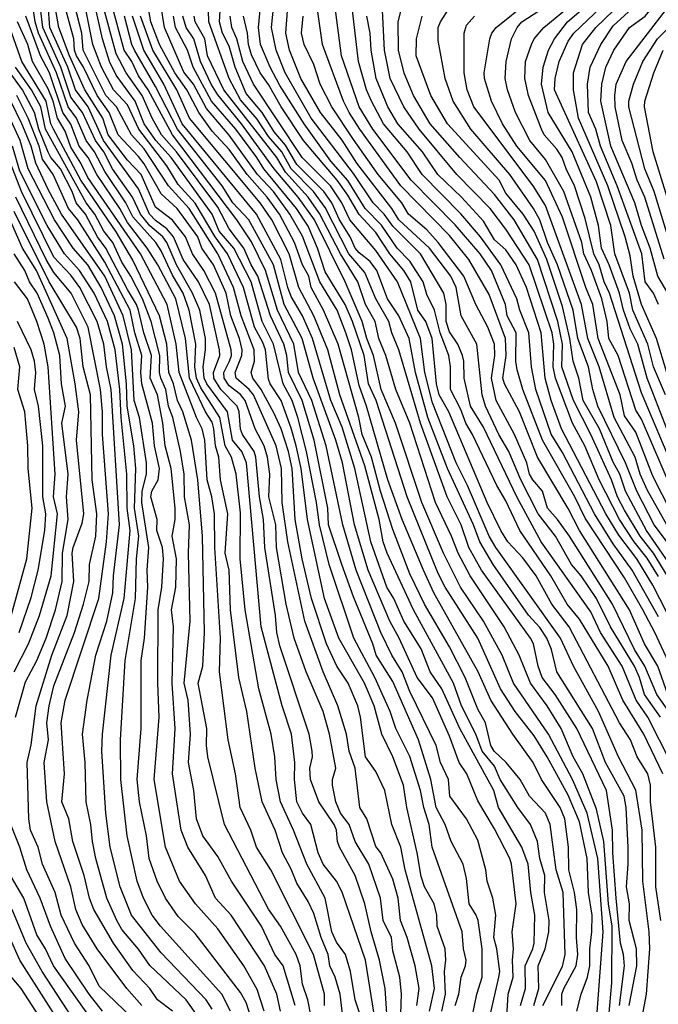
# Model space of a CAD drawing. Header units: metres. Extents: x -51132 to -49532, y -231222 to -229437.
# Tile 302 of 656: x -50737 to -50680, y -230096 to -230009. Entities that reach past the tile are written whole.
import ezdxf

# ---------------------------------------------------------------- set-up
doc = ezdxf.new("R2010")
doc.units = ezdxf.units.M
for name, color, linetype in [('CONTOUR_HALF', 8, 'Continuous'), ('CONTOUR_INDEX', 1, 'Continuous'), ('CONTOUR_INTER', 3, 'Continuous')]:
    doc.layers.add(name, color=color, linetype=linetype)

msp = doc.modelspace()

# ---------------------------------------------------------------- linework, layer by layer
at = {"layer": 'CONTOUR_HALF'}
for points, elevation in [([(-50678.143, -230053.759), (-50680.58, -230048.939), (-50682.08, -230045.049), (-50683.08, -230043.605), (-50683.482, -230041.759), (-50685.436, -230036.759), (-50685.902, -230033.759), (-50686.524, -230032.259), (-50688.58, -230026.036), (-50690.08, -230022.774), (-50692.612, -230019.759), (-50693.888, -230017.759), (-50694.849, -230015.759), (-50695.484, -230013.759), (-50695.522, -230013.259), (-50695.004, -230010.259), (-50694.835, -230009.759), (-50694.456, -230009.259), (-50691.58, -230006.952), (-50687.645, -230004.259), (-50686.004, -230002.759), (-50684.58, -230001.749), (-50682.08, -229999.365), (-50678.08, -229996.14)], 46.5), ([(-50679.468, -230041.759), (-50680.512, -230039.259), (-50681.031, -230037.259), (-50682.342, -230034.259), (-50682.661, -230032.759), (-50683.938, -230029.259), (-50684.311, -230026.759), (-50685.58, -230022.891), (-50689.287, -230014.759), (-50689.238, -230013.759), (-50688.871, -230012.259), (-50688.08, -230010.474), (-50687.58, -230009.748), (-50684.58, -230006.907), (-50682.243, -230004.259), (-50680.58, -230002.769), (-50679.169, -230001.759)], 48.5), ([(-50680.08, -230033.755), (-50680.537, -230032.759), (-50681.262, -230031.759), (-50681.566, -230029.259), (-50683.728, -230023.259), (-50685.225, -230019.759), (-50685.614, -230018.259), (-50686.283, -230016.759), (-50686.377, -230014.259), (-50686.119, -230012.759), (-50685.186, -230010.759), (-50684.08, -230009.092), (-50681.08, -230006.344), (-50679.58, -230004.709)], 49.5), ([(-50705.128, -230097.259), (-50705.996, -230091.759), (-50708.08, -230085.739), (-50708.575, -230084.759), (-50709.75, -230083.259), (-50710.197, -230082.259), (-50710.841, -230079.759), (-50711.593, -230078.759), (-50712.072, -230077.759), (-50712.286, -230075.759), (-50712.26, -230074.259), (-50712.546, -230071.759), (-50713.381, -230069.259), (-50715.244, -230062.259), (-50716.536, -230047.759), (-50716.943, -230046.759), (-50717.78, -230045.759), (-50718.212, -230043.259), (-50720.053, -230040.759), (-50720.274, -230040.259), (-50720.377, -230039.259), (-50720.156, -230037.759), (-50720.151, -230036.759), (-50720.658, -230034.259), (-50721.324, -230032.759), (-50722.732, -230030.259), (-50723.585, -230028.259), (-50723.925, -230027.759), (-50725.08, -230026.809), (-50725.921, -230025.759), (-50726.627, -230024.259), (-50728.384, -230021.759), (-50729.165, -230020.259), (-50729.91, -230019.259), (-50731.05, -230016.759), (-50732.08, -230015.41), (-50732.962, -230012.759), (-50734.557, -230009.259), (-50734.962, -230005.759)], 29.5), ([(-50679.002, -230074.259), (-50681.034, -230070.259), (-50682.059, -230068.759), (-50683.294, -230065.759), (-50685.224, -230062.759), (-50686.08, -230060.94), (-50690.462, -230054.759), (-50692.629, -230050.759), (-50695.58, -230044.607), (-50696.716, -230042.759), (-50697.284, -230040.259), (-50697.296, -230038.759), (-50697.425, -230038.259), (-50697.836, -230037.259), (-50698.58, -230036.183), (-50698.885, -230035.259), (-50698.88, -230033.759), (-50699.083, -230032.759), (-50701.14, -230029.259), (-50703.58, -230026.837), (-50704.369, -230025.759), (-50705.336, -230024.759), (-50707.08, -230022.173), (-50710.829, -230017.259), (-50713.107, -230013.259), (-50713.922, -230011.259), (-50714.339, -230009.259), (-50713.959, -230005.759)], 40.5), ([(-50677.683, -230050.759), (-50681.58, -230041.575), (-50684.43, -230032.759), (-50684.9, -230031.759), (-50685.319, -230030.259), (-50685.814, -230029.259), (-50686.58, -230026.154), (-50687.527, -230023.259), (-50688.266, -230021.759), (-50688.601, -230020.759), (-50689.08, -230020.004), (-50690.197, -230018.759), (-50690.442, -230018.259), (-50691.584, -230015.259), (-50691.905, -230013.759), (-50691.843, -230012.259), (-50691.326, -230010.759), (-50691.073, -230010.259), (-50690.24, -230009.259), (-50687.221, -230006.759)], 47.5), ([(-50679.58, -230029.748), (-50681.278, -230024.259), (-50681.978, -230022.759), (-50682.431, -230021.259), (-50683.297, -230019.259), (-50683.918, -230016.259), (-50683.953, -230015.259), (-50683.821, -230014.259), (-50682.957, -230012.259), (-50678.58, -230006.558)], 50.5), ([(-50702.93, -230098.259), (-50702.834, -230094.759), (-50702.97, -230093.259), (-50703.58, -230090.938), (-50703.717, -230089.759), (-50704.438, -230088.259), (-50704.691, -230086.259), (-50705.706, -230083.259), (-50706.912, -230081.259), (-50707.441, -230079.759), (-50708.214, -230078.759), (-50708.646, -230077.759), (-50708.931, -230076.259), (-50708.919, -230075.759), (-50708.637, -230074.759), (-50709.201, -230071.759), (-50709.765, -230069.759), (-50711.247, -230066.259), (-50712.325, -230063.259), (-50713.025, -230060.259), (-50713.871, -230055.259), (-50713.952, -230053.259), (-50714.57, -230050.759), (-50714.478, -230048.759), (-50714.683, -230047.259), (-50714.98, -230046.259), (-50715.778, -230044.759), (-50716.666, -230042.259), (-50717.08, -230041.72), (-50718.08, -230040.959), (-50718.517, -230040.259), (-50718.535, -230039.759), (-50718.036, -230038.759), (-50717.876, -230038.259), (-50717.879, -230037.759), (-50719.278, -230032.759), (-50720.305, -230030.759), (-50721.325, -230029.259), (-50721.94, -230027.759), (-50723.08, -230026.306), (-50724.58, -230025.139), (-50725.842, -230022.259), (-50727.08, -230020.977), (-50728.778, -230018.759), (-50729.252, -230017.259), (-50730.827, -230014.759), (-50732.204, -230011.759), (-50733.132, -230009.259), (-50733.421, -230007.759)], 30.5), ([(-50700.333, -230096.259), (-50699.911, -230094.259), (-50700.128, -230092.259), (-50702.512, -230083.759), (-50702.877, -230081.759), (-50703.673, -230079.759), (-50704.288, -230076.759), (-50705.08, -230075.077), (-50705.998, -230073.759), (-50706.447, -230070.259), (-50706.683, -230069.259), (-50707.545, -230067.259), (-50708.542, -230065.759), (-50709.444, -230063.759), (-50710.775, -230059.759), (-50711.598, -230056.259), (-50712.221, -230052.759), (-50712.508, -230048.259), (-50712.829, -230046.759), (-50713.479, -230044.759), (-50714.08, -230043.385), (-50715.237, -230041.259), (-50715.986, -230040.259), (-50716.127, -230039.759), (-50715.818, -230038.759), (-50715.863, -230037.759), (-50717.019, -230034.759), (-50717.697, -230032.259), (-50719.073, -230029.259), (-50721.623, -230025.259), (-50723.424, -230023.259), (-50725.58, -230019.98), (-50726.697, -230018.759), (-50728.038, -230016.259), (-50728.991, -230015.259), (-50730.974, -230011.259), (-50731.093, -230009.759), (-50731.755, -230007.259)], 31.5), ([(-50698.081, -230095.759), (-50697.755, -230094.759), (-50697.554, -230093.259), (-50697.157, -230092.259), (-50697.1, -230091.759), (-50697.341, -230090.759), (-50697.469, -230089.259), (-50700.108, -230081.759), (-50700.363, -230079.759), (-50700.836, -230078.259), (-50701.136, -230076.759), (-50702.08, -230073.75), (-50703.318, -230071.259), (-50703.824, -230069.759), (-50705.174, -230066.759), (-50707.038, -230063.259), (-50709.219, -230056.759), (-50710.071, -230053.259), (-50710.344, -230051.259), (-50711.237, -230046.759), (-50711.988, -230043.759), (-50712.509, -230042.259), (-50713.292, -230040.759), (-50714.158, -230037.259), (-50715.14, -230035.259), (-50716.11, -230031.759), (-50717.655, -230028.759), (-50718.958, -230027.259), (-50719.56, -230025.759), (-50723.212, -230020.759), (-50724.561, -230019.259), (-50725.584, -230017.759), (-50726.394, -230015.759), (-50728.08, -230013.467), (-50728.655, -230012.259), (-50729.275, -230010.259), (-50729.965, -230007.259)], 32.5), ([(-50695, -230096.759), (-50694.197, -230093.259), (-50694.135, -230092.759), (-50694.38, -230090.759), (-50694.655, -230089.759), (-50694.468, -230087.759), (-50694.743, -230086.259), (-50695.256, -230084.759), (-50695.373, -230083.759), (-50696.08, -230081.145), (-50697.071, -230079.259), (-50698.532, -230077.259), (-50698.657, -230075.759), (-50699.366, -230074.259), (-50699.754, -230072.759), (-50702.08, -230067.974), (-50702.777, -230066.259), (-50703.68, -230064.759), (-50704.639, -230062.759), (-50706.836, -230057.259), (-50708.02, -230053.259), (-50709.473, -230046.259), (-50710.745, -230042.259), (-50711.946, -230039.759), (-50712.347, -230037.259), (-50713.798, -230034.259), (-50714.852, -230030.759), (-50716.08, -230028.215), (-50717.395, -230026.259), (-50723.094, -230018.759), (-50725.224, -230014.759), (-50726.08, -230013.529), (-50726.687, -230012.259), (-50727.365, -230011.259), (-50728.458, -230007.259)], 33.5), ([(-50690.308, -230095.759), (-50688.58, -230092.323), (-50688.346, -230091.259), (-50688.524, -230085.759), (-50689.138, -230083.759), (-50689.68, -230079.759), (-50690.091, -230078.759), (-50691.504, -230077.259), (-50692.332, -230075.759), (-50693.547, -230074.259), (-50694.63, -230073.259), (-50694.913, -230072.759), (-50695.376, -230070.759), (-50696.08, -230069.553), (-50697.2, -230066.759), (-50698.58, -230064.029), (-50700.782, -230060.259), (-50702.08, -230057.576), (-50703.58, -230053.647), (-50704.689, -230050.259), (-50705.478, -230047.259), (-50706.299, -230045.259), (-50706.609, -230043.759), (-50708.429, -230037.259), (-50709.723, -230034.259), (-50710.802, -230032.259), (-50711.021, -230031.259), (-50711.568, -230030.259), (-50712.3, -230028.259), (-50713.619, -230025.759), (-50714.694, -230024.259), (-50716.467, -230022.259), (-50718.08, -230020.056), (-50719.58, -230018.428), (-50720.751, -230016.759), (-50721.815, -230014.759), (-50722.871, -230013.259), (-50724.241, -230010.759), (-50725.015, -230008.759), (-50725.189, -230007.759)], 35.5), ([(-50682.681, -230095.759), (-50682.003, -230092.259), (-50682.022, -230090.759), (-50682.668, -230088.259), (-50682.655, -230086.759), (-50682.928, -230085.259), (-50682.753, -230083.259), (-50682.769, -230081.759), (-50682.932, -230078.259), (-50683.126, -230077.259), (-50684.783, -230074.259), (-50685.91, -230071.259), (-50689.081, -230066.259), (-50689.536, -230064.259), (-50689.976, -230063.259), (-50690.58, -230062.336), (-50691.58, -230061.238), (-50694.718, -230056.759), (-50695.902, -230054.759), (-50696.446, -230053.259), (-50698.761, -230048.259), (-50700.482, -230043.759), (-50701.574, -230039.759), (-50702.153, -230036.759), (-50703.07, -230034.759), (-50704.074, -230033.259), (-50704.997, -230030.759), (-50705.58, -230029.943), (-50706.58, -230029.172), (-50706.928, -230028.759), (-50707.375, -230027.759), (-50708.303, -230026.259), (-50708.976, -230024.759), (-50709.701, -230023.759), (-50712.08, -230021.38), (-50713.08, -230019.663), (-50714.08, -230018.487), (-50715.159, -230016.759), (-50716.58, -230015.099), (-50717.55, -230012.759), (-50718.08, -230010.909), (-50718.66, -230009.759), (-50718.913, -230008.759), (-50718.843, -230007.259)], 38.5), ([(-50679.016, -230065.759), (-50680.399, -230062.759), (-50681.474, -230060.759), (-50683.08, -230057.927), (-50686.58, -230052.654), (-50687.495, -230050.759), (-50690.352, -230045.759), (-50692.081, -230041.259), (-50692.58, -230039.545), (-50692.715, -230038.759), (-50692.667, -230036.259), (-50693.471, -230034.759), (-50693.634, -230033.759), (-50694.857, -230030.759), (-50695.848, -230029.259), (-50698.08, -230026.693), (-50701.956, -230022.759), (-50705.345, -230018.259), (-50706.561, -230016.259), (-50708.122, -230011.759), (-50708.731, -230007.259)], 42.5), ([(-50678.983, -230058.259), (-50680.531, -230055.759), (-50681.708, -230054.259), (-50683.08, -230051.94), (-50683.708, -230050.759), (-50684.253, -230049.259), (-50686.065, -230045.259), (-50687.613, -230042.259), (-50688.64, -230039.259), (-50688.579, -230037.259), (-50688.999, -230035.259), (-50690.784, -230029.759), (-50692.864, -230026.259), (-50694.58, -230024.03), (-50697.663, -230020.759), (-50700.272, -230017.759), (-50701.768, -230015.259), (-50702.58, -230013.288), (-50703.101, -230011.259), (-50703.126, -230008.759), (-50702.747, -230007.259)], 44.5), ([(-50678.574, -230055.759), (-50680.475, -230053.259), (-50681.988, -230050.259), (-50682.992, -230047.759), (-50685.443, -230042.759), (-50685.908, -230041.259), (-50686.287, -230039.259), (-50687.211, -230036.759), (-50687.646, -230034.259), (-50689.015, -230030.259), (-50689.909, -230028.259), (-50690.58, -230026.259), (-50691.131, -230025.259), (-50693.247, -230022.259), (-50696.686, -230018.259), (-50698.254, -230015.759), (-50698.952, -230013.759), (-50699.58, -230010.403), (-50699.576, -230009.259), (-50699.375, -230008.759), (-50698.58, -230007.52)], 45.5), ([(-50707.956, -230097.259), (-50708.246, -230094.759), (-50708.681, -230093.259), (-50709.161, -230092.259), (-50709.301, -230091.259), (-50709.933, -230089.759), (-50710.58, -230087.634), (-50711.08, -230086.551), (-50712.08, -230084.93), (-50712.58, -230083.698), (-50713.365, -230082.259), (-50714.005, -230080.259), (-50715.154, -230077.759), (-50715.769, -230074.759), (-50716.517, -230069.759), (-50717.225, -230066.759), (-50717.965, -230060.759), (-50718.073, -230057.259), (-50718.435, -230055.759), (-50718.2, -230052.259), (-50718.848, -230049.259), (-50718.998, -230047.259), (-50719.271, -230046.259), (-50719.418, -230044.759), (-50719.58, -230044.157), (-50720.155, -230043.259), (-50721.592, -230040.259), (-50721.92, -230036.759), (-50722.798, -230033.259), (-50724.374, -230030.259), (-50725.331, -230028.759), (-50727.08, -230026.496), (-50727.753, -230025.259), (-50729.785, -230022.259), (-50730.549, -230020.759), (-50731.354, -230019.759), (-50732.08, -230017.801), (-50732.782, -230016.759), (-50733.954, -230013.259), (-50734.753, -230011.759), (-50736.067, -230008.259)], 28.5), ([(-50692.295, -230095.759), (-50691.86, -230094.259), (-50691.889, -230092.259), (-50691.207, -230090.759), (-50691.096, -230090.259), (-50691.026, -230087.759), (-50691.383, -230085.759), (-50691.605, -230083.259), (-50692.177, -230081.759), (-50694.244, -230078.259), (-50694.641, -230076.759), (-50697.664, -230071.259), (-50699.262, -230067.759), (-50700.279, -230066.259), (-50701.08, -230064.206), (-50702.61, -230061.759), (-50703.498, -230059.759), (-50704.109, -230058.759), (-50705.542, -230054.759), (-50706.96, -230048.259), (-50708.08, -230044.601), (-50709.082, -230042.259), (-50710.706, -230036.759), (-50711.579, -230034.759), (-50712.58, -230033.032), (-50712.887, -230032.259), (-50713.487, -230029.759), (-50715.641, -230025.759), (-50722.239, -230017.759), (-50723.843, -230014.259), (-50725.624, -230011.259), (-50726.637, -230008.259)], 34.5), ([(-50687.323, -230096.259), (-50686.938, -230094.759), (-50686.361, -230093.259), (-50686.153, -230092.259), (-50686.171, -230090.759), (-50685.972, -230089.259), (-50685.95, -230087.759), (-50686.288, -230085.759), (-50686.389, -230082.759), (-50687.08, -230079.509), (-50688.08, -230077.155), (-50689.946, -230073.759), (-50691.08, -230071.917), (-50692.778, -230069.759), (-50694.067, -230067.759), (-50696.06, -230063.259), (-50698.967, -230058.759), (-50699.58, -230057.552), (-50702.323, -230050.759), (-50705.059, -230042.259), (-50705.739, -230040.759), (-50706.139, -230038.259), (-50707.149, -230035.259), (-50707.794, -230033.759), (-50709.58, -230030.851), (-50710.243, -230028.759), (-50711.08, -230026.828), (-50712.11, -230025.259), (-50715.005, -230021.759), (-50715.615, -230020.759), (-50717.484, -230018.259), (-50719.634, -230015.759), (-50721.262, -230012.759), (-50721.765, -230011.259), (-50722.804, -230009.259), (-50723.007, -230008.259)], 36.5), ([(-50684.573, -230097.759), (-50684.225, -230093.759), (-50684.17, -230088.759), (-50684.502, -230086.759), (-50684.915, -230081.259), (-50685.58, -230078.395), (-50686.771, -230075.259), (-50687.62, -230073.759), (-50688.691, -230071.259), (-50689.935, -230069.259), (-50691.408, -230067.259), (-50692.404, -230064.759), (-50693.74, -230062.259), (-50696.739, -230057.759), (-50697.816, -230055.759), (-50698.386, -230054.259), (-50699.821, -230051.259), (-50702.08, -230044.239), (-50703.315, -230041.259), (-50704.223, -230038.259), (-50704.84, -230036.759), (-50705.165, -230035.259), (-50706.01, -230033.759), (-50706.679, -230031.759), (-50708.228, -230029.259), (-50710.08, -230025.691), (-50711.082, -230024.259), (-50713.08, -230022.055), (-50713.858, -230020.759), (-50718.547, -230014.759), (-50719.976, -230011.759), (-50720.237, -230010.259), (-50721.075, -230008.759), (-50721.155, -230008.259)], 37.5), ([(-50679.867, -230088.259), (-50680.315, -230085.259), (-50680.33, -230081.759), (-50680.786, -230077.759), (-50680.781, -230076.259), (-50681.016, -230075.259), (-50681.965, -230073.759), (-50682.566, -230072.259), (-50683.53, -230070.759), (-50687.978, -230062.259), (-50689.509, -230060.259), (-50690.91, -230057.759), (-50692.08, -230056.169), (-50693.418, -230054.759), (-50694.047, -230053.759), (-50695.238, -230051.259), (-50698.632, -230043.259), (-50699.479, -230041.759), (-50699.733, -230040.759), (-50700.119, -230036.759), (-50700.669, -230035.259), (-50701.364, -230034.259), (-50702.009, -230031.759), (-50702.605, -230030.759), (-50703.85, -230029.259), (-50705.08, -230027.395), (-50706.58, -230025.802), (-50707.58, -230024.082), (-50708.521, -230022.759), (-50711.501, -230019.259), (-50713.47, -230016.259), (-50714.58, -230014.299), (-50715.325, -230013.259), (-50716.08, -230011.673), (-50716.364, -230010.759), (-50716.457, -230009.759), (-50716.8, -230008.259)], 39.5), ([(-50679.181, -230069.759), (-50680.219, -230068.259), (-50681.29, -230065.759), (-50682.219, -230064.259), (-50684.158, -230060.259), (-50687.95, -230054.259), (-50689.025, -230052.759), (-50689.913, -230051.759), (-50690.342, -230050.259), (-50691.208, -230049.259), (-50691.486, -230048.759), (-50691.732, -230047.759), (-50692.833, -230045.259), (-50694.433, -230042.259), (-50694.852, -230040.259), (-50694.563, -230038.259), (-50694.586, -230037.259), (-50695.176, -230035.759), (-50696.248, -230033.759), (-50697.31, -230031.259), (-50699.58, -230028.267), (-50700.58, -230027.157), (-50702.196, -230025.759), (-50702.786, -230024.759), (-50704.895, -230022.259), (-50707.08, -230019.163), (-50708.978, -230016.259), (-50710.031, -230014.259), (-50710.58, -230012.538), (-50711.441, -230010.759), (-50711.673, -230009.759), (-50711.517, -230008.259)], 41.5), ([(-50678.698, -230062.259), (-50680.58, -230058.571), (-50682.001, -230056.259), (-50683.58, -230054.166), (-50684.749, -230052.259), (-50688.663, -230044.759), (-50689.583, -230042.259), (-50690.125, -230040.259), (-50690.478, -230036.259), (-50691.755, -230032.259), (-50692.665, -230030.259), (-50693.58, -230028.918), (-50694.58, -230028.031), (-50695.58, -230026.37), (-50697.502, -230024.259), (-50699.621, -230022.259), (-50700.962, -230020.259), (-50703.153, -230017.759), (-50704.022, -230016.259), (-50705.056, -230013.759), (-50705.514, -230011.259), (-50705.58, -230009.759), (-50705.884, -230008.259)], 43.5), ([(-50710.82, -230096.759), (-50711.123, -230095.259), (-50711.58, -230093.888), (-50711.796, -230092.259), (-50712.138, -230091.259), (-50713.54, -230088.759), (-50714.58, -230087.231), (-50718.481, -230079.759), (-50719.959, -230073.759), (-50720.076, -230072.759), (-50720.042, -230071.259), (-50720.823, -230067.259), (-50720.407, -230065.759), (-50720.264, -230062.759), (-50720.432, -230054.259), (-50720.854, -230049.259), (-50721.395, -230045.759), (-50722.18, -230043.259), (-50722.654, -230042.259), (-50722.992, -230040.759), (-50723.405, -230039.759), (-50723.583, -230037.259), (-50724.232, -230034.759), (-50726.58, -230029.822), (-50728.08, -230027.337), (-50731.188, -230022.759), (-50733.602, -230018.259), (-50733.835, -230017.759), (-50734.273, -230015.759), (-50736.41, -230012.259), (-50737.465, -230009.259)], 27.5), ([(-50679.327, -230024.259), (-50680.543, -230020.259), (-50681.327, -230016.259), (-50681.286, -230015.759), (-50680.485, -230013.259), (-50679.667, -230011.259)], 51.5), ([(-50713.519, -230096.259), (-50713.859, -230094.759), (-50714.945, -230092.259), (-50717.907, -230087.759), (-50719.267, -230086.259), (-50720.153, -230084.259), (-50721.738, -230081.759), (-50722.309, -230080.259), (-50723.087, -230075.259), (-50722.861, -230071.259), (-50723.115, -230067.259), (-50723, -230062.259), (-50723.176, -230060.759), (-50722.784, -230058.759), (-50722.735, -230056.259), (-50723.1, -230054.259), (-50722.839, -230052.759), (-50722.851, -230051.759), (-50723.189, -230048.259), (-50723.728, -230046.259), (-50723.949, -230044.259), (-50724.415, -230041.759), (-50725.048, -230040.259), (-50724.947, -230038.259), (-50725.617, -230036.259), (-50726.096, -230034.259), (-50726.265, -230033.759), (-50727.08, -230032.439), (-50728.982, -230028.759), (-50729.72, -230027.759), (-50730.78, -230025.759), (-50731.602, -230024.759), (-50731.966, -230023.759), (-50732.998, -230021.759), (-50733.84, -230020.759), (-50734.08, -230020.269), (-50734.922, -230018.259), (-50735.297, -230016.759), (-50736.366, -230014.759), (-50737.456, -230013.259)], 26.5), ([(-50716.08, -230096.984), (-50716.58, -230095.497), (-50717.08, -230094.604), (-50721.08, -230089.384), (-50722.58, -230087.876), (-50723.697, -230086.259), (-50724.455, -230084.759), (-50725.152, -230082.759), (-50725.386, -230080.759), (-50726.016, -230077.759), (-50726.203, -230075.759), (-50725.851, -230071.259), (-50725.843, -230065.259), (-50725.563, -230063.259), (-50725.253, -230058.759), (-50725.312, -230057.259), (-50725.188, -230055.259), (-50725.812, -230051.259), (-50725.768, -230050.259), (-50725.375, -230048.759), (-50725.373, -230047.759), (-50725.994, -230043.759), (-50726.486, -230042.259), (-50726.702, -230037.759), (-50727.439, -230034.759), (-50729.08, -230031.254), (-50732.905, -230025.759), (-50734.08, -230023.577), (-50735.166, -230021.259), (-50735.599, -230019.759), (-50736.41, -230017.759), (-50737.377, -230015.759)], 25.5), ([(-50719.58, -230096.096), (-50720.095, -230095.259), (-50724.08, -230091.114), (-50726.702, -230087.759), (-50727.717, -230085.259), (-50728.606, -230081.759), (-50728.992, -230078.759), (-50729.34, -230073.259), (-50729.285, -230071.759), (-50728.518, -230064.759), (-50727.367, -230059.759), (-50726.844, -230053.759), (-50727.107, -230051.759), (-50727.133, -230048.759), (-50727.63, -230043.759), (-50727.737, -230041.259), (-50728.16, -230037.759), (-50728.848, -230035.259), (-50730.011, -230032.759), (-50731.302, -230030.759), (-50732.653, -230029.259), (-50734.163, -230026.759), (-50736.58, -230021.961), (-50737.243, -230019.759)], 24.5), ([(-50725.173, -230098.259), (-50729.58, -230094.059), (-50730.451, -230092.259), (-50731.757, -230090.259), (-50732.948, -230087.759), (-50733.475, -230085.759), (-50734.58, -230083.274), (-50734.975, -230081.759), (-50735.639, -230080.259), (-50735.806, -230079.259), (-50735.935, -230074.259), (-50735.58, -230072.714), (-50735.132, -230069.259), (-50733.748, -230064.759), (-50732.389, -230061.259), (-50731.807, -230058.259), (-50731.959, -230055.759), (-50731.878, -230055.259), (-50731.08, -230053.101), (-50730.927, -230052.259), (-50731.58, -230045.759), (-50731.386, -230043.259), (-50731.696, -230040.759), (-50732.395, -230036.759), (-50735.123, -230030.759), (-50736.352, -230028.759), (-50738.358, -230024.259)], 22.5), ([(-50723.082, -230096.259), (-50724.425, -230095.259), (-50725.089, -230094.259), (-50726.58, -230092.655), (-50728.29, -230090.259), (-50730.058, -230087.259), (-50730.431, -230086.259), (-50730.889, -230084.259), (-50731.904, -230081.259), (-50732.246, -230079.259), (-50732.872, -230077.759), (-50732.654, -230075.259), (-50732.947, -230070.759), (-50732.574, -230068.759), (-50729.594, -230059.759), (-50728.918, -230054.759), (-50728.761, -230052.259), (-50729.28, -230045.259), (-50729.263, -230043.259), (-50729.443, -230041.259), (-50730.535, -230035.759), (-50732.062, -230032.759), (-50733.58, -230030.91), (-50734.268, -230029.759), (-50736.932, -230024.259)], 23.5), ([(-50737.082, -230066.259), (-50735.822, -230063.759), (-50734.845, -230061.259), (-50733.832, -230057.759), (-50733.249, -230052.259), (-50733.627, -230050.759), (-50733.456, -230048.759), (-50734.074, -230039.259), (-50734.441, -230037.259), (-50735.08, -230035.259), (-50735.906, -230033.259), (-50737.078, -230031.759)], 21.5), ([(-50737.629, -230062.259), (-50735.962, -230056.259), (-50735.494, -230051.759), (-50735.86, -230048.259), (-50735.871, -230046.259), (-50736.159, -230043.259), (-50736.774, -230041.259), (-50736.589, -230039.259), (-50737.08, -230037.571)], 20.5), ([(-50730.08, -230097.224), (-50733.602, -230092.259), (-50734.321, -230090.759), (-50735.08, -230089.52), (-50736.251, -230086.259), (-50737.71, -230083.759)], 21.5), ([(-50732.76, -230097.759), (-50736.59, -230091.759), (-50738.158, -230088.259)], 20.5)]:
    msp.add_lwpolyline(points, dxfattribs=dict(at, elevation=elevation))
at = {"layer": 'CONTOUR_INDEX'}
for points, elevation in [([(-50679.701, -230075.259), (-50681.386, -230071.759), (-50683.244, -230068.759), (-50684.531, -230065.759), (-50687.08, -230061.579), (-50688.175, -230060.259), (-50689.604, -230057.759), (-50692.364, -230053.759), (-50693.58, -230051.119), (-50694.395, -230049.759), (-50696.54, -230045.259), (-50697.132, -230044.259), (-50697.58, -230043.033), (-50698.485, -230041.259), (-50698.496, -230039.259), (-50698.635, -230038.259), (-50699.401, -230036.259), (-50699.899, -230034.259), (-50700.58, -230032.87), (-50700.895, -230031.759), (-50702.08, -230029.908), (-50703.203, -230028.759), (-50704.58, -230026.732), (-50706.043, -230025.259), (-50707.58, -230022.793), (-50709.08, -230021.064), (-50711.444, -230017.759), (-50713.58, -230014.37), (-50714.457, -230012.759), (-50715.288, -230010.759), (-50715.483, -230009.259), (-50714.99, -230004.259)], 40), ([(-50679.25, -230032.759), (-50680.132, -230031.259), (-50680.821, -230028.759), (-50681.589, -230026.759), (-50682.166, -230024.759), (-50684.292, -230019.759), (-50685.173, -230015.759), (-50685.092, -230014.259), (-50684.756, -230012.759), (-50684.04, -230011.259), (-50682.64, -230009.259), (-50681.267, -230008.259), (-50679.26, -230005.759)], 50), ([(-50703.991, -230098.259), (-50704.263, -230094.259), (-50704.772, -230091.759), (-50705.514, -230089.259), (-50706.059, -230086.759), (-50706.909, -230084.259), (-50708.303, -230081.759), (-50708.482, -230081.259), (-50708.584, -230080.259), (-50708.794, -230079.759), (-50710.125, -230077.759), (-50710.865, -230075.759), (-50710.94, -230074.759), (-50710.708, -230073.759), (-50710.719, -230073.259), (-50710.987, -230071.759), (-50713.58, -230063.946), (-50713.854, -230062.759), (-50713.976, -230061.259), (-50714.925, -230055.259), (-50715.041, -230052.759), (-50715.384, -230050.759), (-50715.699, -230047.259), (-50715.869, -230046.759), (-50716.896, -230045.259), (-50717.08, -230044.795), (-50717.19, -230043.259), (-50717.367, -230042.759), (-50718.802, -230041.259), (-50719.413, -230040.259), (-50719.456, -230039.759), (-50718.896, -230038.259), (-50718.912, -230037.759), (-50719.824, -230033.759), (-50720.772, -230031.759), (-50722.136, -230029.759), (-50722.99, -230027.759), (-50723.58, -230027.054), (-50724.58, -230026.336), (-50725.116, -230025.759), (-50726.08, -230023.533), (-50729.201, -230019.259), (-50730.545, -230016.259), (-50731.681, -230014.759), (-50732.356, -230012.759), (-50733.933, -230009.259), (-50734.098, -230007.259)], 30), ([(-50691.128, -230095.759), (-50690.683, -230094.259), (-50690.739, -230092.259), (-50690.101, -230090.759), (-50689.793, -230089.259), (-50689.764, -230088.259), (-50690.163, -230085.759), (-50690.131, -230084.259), (-50690.574, -230082.759), (-50690.789, -230081.259), (-50691.401, -230079.759), (-50692.544, -230078.259), (-50694.096, -230075.759), (-50694.58, -230074.607), (-50695.689, -230073.259), (-50696.244, -230071.759), (-50697.511, -230069.259), (-50698.211, -230067.259), (-50701.761, -230060.759), (-50704.08, -230055.763), (-50704.433, -230054.759), (-50704.803, -230052.759), (-50706.08, -230048.016), (-50708.287, -230041.759), (-50709.332, -230037.759), (-50710.571, -230034.759), (-50711.913, -230032.259), (-50712.776, -230029.259), (-50714.288, -230026.259), (-50715.317, -230024.759), (-50721.586, -230017.259), (-50722.689, -230014.759), (-50724.819, -230011.259), (-50725.915, -230008.259)], 35), ([(-50678.58, -230057.463), (-50681.155, -230053.759), (-50683.007, -230050.259), (-50683.512, -230048.759), (-50684.08, -230047.689), (-50685.305, -230044.759), (-50686.743, -230042.259), (-50687.125, -230040.259), (-50687.63, -230038.759), (-50687.939, -230036.759), (-50688.58, -230033.919), (-50689.975, -230029.759), (-50691.08, -230027.268), (-50692.043, -230025.759), (-50693.58, -230023.901), (-50694.18, -230022.759), (-50698.767, -230017.759), (-50700.227, -230015.259), (-50701.536, -230011.759), (-50701.485, -230010.259), (-50701.006, -230008.259)], 45), ([(-50717.961, -230096.259), (-50718.725, -230094.759), (-50724.144, -230088.759), (-50724.893, -230087.759), (-50725.637, -230086.259), (-50726.206, -230084.759), (-50727.1, -230080.759), (-50727.641, -230075.759), (-50727.698, -230072.259), (-50727.265, -230065.259), (-50726.366, -230059.759), (-50726.26, -230056.259), (-50726.059, -230054.259), (-50726.44, -230051.759), (-50726.327, -230048.259), (-50726.497, -230046.259), (-50727.082, -230042.759), (-50727.142, -230040.759), (-50727.5, -230037.259), (-50728.226, -230034.759), (-50729.381, -230032.259), (-50730.58, -230030.252), (-50731.862, -230028.759), (-50733.539, -230026.259), (-50735.858, -230021.759), (-50736.561, -230019.259), (-50738.164, -230015.759)], 25), ([(-50734.519, -230097.259), (-50736.479, -230094.259), (-50738.08, -230092.374)], 20)]:
    msp.add_lwpolyline(points, dxfattribs=dict(at, elevation=elevation))
at = {"layer": 'CONTOUR_INTER'}
for points, elevation in [([(-50679.335, -230044.759), (-50681.087, -230040.259), (-50681.921, -230037.259), (-50682.58, -230035.906), (-50683.174, -230034.259), (-50683.537, -230032.759), (-50684.447, -230030.259), (-50685.134, -230028.759), (-50685.397, -230026.759), (-50686.08, -230024.248), (-50687.709, -230020.259), (-50689.837, -230016.759), (-50690.446, -230014.259), (-50690.284, -230012.759), (-50689.802, -230011.259), (-50689.293, -230010.259), (-50688.147, -230008.759), (-50685.08, -230006.096), (-50683.842, -230004.759), (-50683.08, -230003.591), (-50680.333, -230001.259), (-50679.58, -230000.308)], 48), ([(-50679.353, -230039.759), (-50680.256, -230036.759), (-50681.594, -230033.759), (-50682.321, -230031.259), (-50682.58, -230029.448), (-50683.044, -230027.759), (-50684.569, -230023.259), (-50687.159, -230017.259), (-50687.618, -230014.759), (-50687.615, -230013.259), (-50686.811, -230010.759), (-50685.636, -230009.259), (-50684.057, -230007.759), (-50683.08, -230006.451), (-50681.572, -230005.259), (-50680.08, -230003.706)], 49), ([(-50706.41, -230096.759), (-50706.915, -230095.259), (-50707.324, -230092.759), (-50707.764, -230091.259), (-50708.58, -230090.173), (-50708.986, -230089.259), (-50709.563, -230086.259), (-50711.198, -230083.259), (-50712.371, -230080.259), (-50713.514, -230077.759), (-50713.898, -230075.759), (-50714.022, -230073.759), (-50714.356, -230071.759), (-50715.438, -230067.759), (-50716.657, -230060.759), (-50717.097, -230056.259), (-50717.08, -230052.19), (-50717.451, -230048.759), (-50717.87, -230047.259), (-50718.438, -230046.259), (-50718.882, -230043.759), (-50720.58, -230041.128), (-50720.969, -230040.259), (-50721.097, -230039.259), (-50721.023, -230037.259), (-50721.617, -230034.259), (-50722.149, -230032.759), (-50723.08, -230031.172), (-50724.08, -230029.011), (-50724.55, -230028.259), (-50726.58, -230026.007), (-50727.21, -230024.759), (-50729.08, -230022.002), (-50729.973, -230020.259), (-50730.714, -230019.259), (-50731.569, -230017.259), (-50732.319, -230016.259), (-50733.336, -230013.259), (-50734.928, -230009.759), (-50735.229, -230008.759), (-50735.678, -230005.759)], 29), ([(-50679.917, -230070.259), (-50681.328, -230068.259), (-50681.756, -230066.759), (-50682.202, -230065.759), (-50684.341, -230062.259), (-50685.58, -230059.775), (-50686.927, -230057.759), (-50687.767, -230056.759), (-50689.203, -230054.259), (-50690.732, -230052.259), (-50692.272, -230049.259), (-50693.337, -230046.759), (-50694.207, -230045.259), (-50695.402, -230042.759), (-50695.676, -230041.759), (-50696.148, -230037.259), (-50697.536, -230034.759), (-50697.985, -230032.259), (-50698.448, -230031.259), (-50700.356, -230028.759), (-50703.049, -230026.259), (-50703.687, -230025.259), (-50706.761, -230021.259), (-50708.08, -230019.226), (-50709.983, -230016.759), (-50711.725, -230013.759), (-50712.726, -230011.259), (-50713.058, -230009.759), (-50712.771, -230005.759)], 41), ([(-50678.847, -230050.259), (-50681.58, -230043.906), (-50682.08, -230043.102), (-50683.647, -230038.259), (-50684.472, -230036.759), (-50684.623, -230035.259), (-50685.111, -230033.259), (-50686.005, -230030.759), (-50686.686, -230029.259), (-50686.854, -230028.259), (-50688.46, -230023.759), (-50690.08, -230020.93), (-50691.463, -230019.259), (-50692.722, -230016.759), (-50693.451, -230014.759), (-50693.649, -230013.759), (-50693.551, -230012.259), (-50693.101, -230010.259), (-50692.588, -230009.259), (-50692.17, -230008.759), (-50687.58, -230005.747)], 47), ([(-50699.254, -230096.259), (-50698.919, -230094.759), (-50699.032, -230092.759), (-50698.896, -230091.759), (-50698.973, -230090.759), (-50699.674, -230088.759), (-50699.694, -230087.759), (-50699.929, -230086.759), (-50700.773, -230085.259), (-50701.08, -230084.353), (-50701.422, -230082.259), (-50702.353, -230078.259), (-50702.647, -230076.259), (-50703.601, -230073.759), (-50704.565, -230071.759), (-50705.231, -230069.259), (-50706.107, -230067.259), (-50708.357, -230063.259), (-50709.622, -230059.759), (-50711.133, -230052.759), (-50711.688, -230048.259), (-50712.156, -230046.259), (-50712.58, -230044.685), (-50713.469, -230042.259), (-50714.446, -230040.759), (-50714.58, -230040.367), (-50714.867, -230037.759), (-50715.08, -230037.109), (-50715.838, -230035.759), (-50716.792, -230032.259), (-50718.22, -230029.259), (-50719.305, -230027.759), (-50721.08, -230024.783), (-50722.58, -230023.133), (-50723.58, -230021.499), (-50726.068, -230018.259), (-50727.08, -230016.105), (-50728.315, -230014.759), (-50729.353, -230012.759), (-50730.128, -230010.759), (-50730.922, -230006.759)], 32), ([(-50683.527, -230095.759), (-50683.093, -230092.259), (-50683.181, -230091.259), (-50683.451, -230090.259), (-50683.823, -230086.259), (-50684.125, -230082.259), (-50684.148, -230080.259), (-50684.67, -230076.759), (-50687.317, -230071.259), (-50689.214, -230068.259), (-50690.369, -230066.759), (-50690.736, -230065.759), (-50691.133, -230063.759), (-50691.409, -230063.259), (-50695.757, -230057.259), (-50696.856, -230055.259), (-50697.551, -230053.259), (-50698.772, -230050.759), (-50701.135, -230044.259), (-50703.05, -230037.759), (-50703.691, -230036.259), (-50703.956, -230035.259), (-50705.086, -230033.259), (-50706.08, -230030.929), (-50707.494, -230029.259), (-50709.58, -230025.169), (-50710.597, -230023.759), (-50712.58, -230021.759), (-50713.412, -230020.259), (-50714.58, -230018.904), (-50715.58, -230017.374), (-50717.08, -230015.643), (-50718.084, -230013.759), (-50719.88, -230008.759), (-50719.919, -230006.759)], 38), ([(-50701.455, -230095.759), (-50701.262, -230094.259), (-50701.623, -230092.259), (-50702.318, -230089.759), (-50702.906, -230088.259), (-50703.128, -230086.259), (-50703.58, -230084.592), (-50704.663, -230082.259), (-50705.08, -230081.698), (-50705.903, -230079.259), (-50706.504, -230078.259), (-50706.93, -230074.759), (-50707.453, -230073.259), (-50707.692, -230071.759), (-50708.443, -230069.259), (-50709.746, -230066.259), (-50711.385, -230061.759), (-50712.892, -230054.759), (-50713.385, -230051.259), (-50713.437, -230048.259), (-50713.914, -230046.259), (-50715.924, -230041.759), (-50716.3, -230041.259), (-50717.442, -230040.259), (-50717.546, -230039.759), (-50716.94, -230038.259), (-50716.932, -230037.759), (-50717.167, -230036.759), (-50717.921, -230034.759), (-50718.339, -230032.759), (-50719.449, -230030.259), (-50720.492, -230028.759), (-50720.848, -230027.759), (-50722.676, -230025.259), (-50724.08, -230023.963), (-50725.58, -230021.313), (-50726.08, -230020.649), (-50727.877, -230018.759), (-50728.7, -230016.759), (-50729.764, -230015.259), (-50730.967, -230012.759), (-50731.585, -230011.759), (-50731.751, -230011.259), (-50731.828, -230010.259), (-50732.627, -230007.259)], 31), ([(-50696.58, -230096.759), (-50696.165, -230094.759), (-50695.674, -230093.259), (-50695.677, -230090.759), (-50696.033, -230088.259), (-50696.209, -230087.759), (-50696.833, -230086.759), (-50697.08, -230084.539), (-50697.372, -230083.259), (-50698.424, -230081.259), (-50698.969, -230079.759), (-50699.748, -230078.259), (-50700.22, -230075.759), (-50701.32, -230072.259), (-50703.58, -230067.109), (-50705.075, -230064.759), (-50705.345, -230063.759), (-50707.08, -230059.621), (-50708.109, -230056.759), (-50709.267, -230053.259), (-50709.35, -230051.759), (-50710.54, -230045.759), (-50711.61, -230042.259), (-50712.819, -230039.759), (-50712.979, -230038.259), (-50713.231, -230037.259), (-50714.42, -230034.759), (-50715.526, -230031.259), (-50716.115, -230030.259), (-50716.771, -230028.759), (-50718.08, -230027.059), (-50719.08, -230025.139), (-50722.734, -230020.259), (-50724.05, -230018.759), (-50724.883, -230017.259), (-50725.771, -230015.259), (-50727.173, -230013.259), (-50728.08, -230011.594), (-50729.249, -230007.259)], 33), ([(-50688.641, -230095.759), (-50688.628, -230094.759), (-50688.474, -230094.259), (-50687.362, -230092.259), (-50687.212, -230091.259), (-50687.335, -230089.759), (-50687.306, -230087.259), (-50687.51, -230085.759), (-50688.028, -230083.759), (-50688.058, -230081.759), (-50688.362, -230079.259), (-50688.781, -230078.259), (-50690.429, -230075.759), (-50691.176, -230074.259), (-50692.97, -230071.759), (-50694.908, -230068.759), (-50696.044, -230066.259), (-50699.963, -230059.259), (-50700.886, -230057.259), (-50702.764, -230052.759), (-50704.021, -230049.259), (-50705.911, -230042.759), (-50706.58, -230040.929), (-50707.241, -230037.759), (-50707.755, -230036.259), (-50708.526, -230034.259), (-50710.057, -230031.759), (-50711.58, -230027.714), (-50712.695, -230025.759), (-50714.156, -230023.759), (-50715.552, -230022.259), (-50718.08, -230018.774), (-50720.08, -230016.428), (-50721.237, -230014.259), (-50722.08, -230013.214), (-50723.804, -230009.259), (-50724.115, -230007.259)], 36), ([(-50679.251, -230068.259), (-50680.135, -230065.759), (-50681.324, -230063.759), (-50682.662, -230060.759), (-50687.08, -230053.739), (-50688.08, -230051.802), (-50690.775, -230047.259), (-50692.394, -230043.259), (-50693.699, -230040.759), (-50693.85, -230040.259), (-50693.551, -230038.259), (-50693.609, -230036.759), (-50695.08, -230032.869), (-50696.874, -230029.759), (-50698.58, -230027.641), (-50702.87, -230023.259), (-50706.515, -230018.259), (-50707.466, -230016.759), (-50707.967, -230015.759), (-50709.825, -230010.759), (-50710.327, -230007.259)], 42), ([(-50680.08, -230061.371), (-50682.416, -230057.259), (-50684.08, -230054.918), (-50685.751, -230052.259), (-50688.58, -230046.851), (-50689.58, -230045.225), (-50690.948, -230041.259), (-50691.333, -230039.259), (-50691.564, -230036.259), (-50692.362, -230034.259), (-50692.616, -230033.259), (-50694.04, -230030.259), (-50695.847, -230027.759), (-50697.58, -230025.722), (-50701.004, -230022.259), (-50702.321, -230020.259), (-50704.423, -230017.759), (-50705.489, -230015.759), (-50705.922, -230014.759), (-50706.636, -230012.259), (-50707.213, -230007.259)], 43), ([(-50680.08, -230057.819), (-50681.08, -230056.183), (-50682.239, -230054.759), (-50683.535, -230052.759), (-50685.328, -230049.259), (-50686.594, -230046.259), (-50687.7, -230044.259), (-50689.195, -230040.259), (-50689.406, -230039.259), (-50689.333, -230037.259), (-50689.504, -230036.259), (-50691.523, -230030.259), (-50693.58, -230027.088), (-50694.984, -230025.259), (-50697.916, -230022.259), (-50701.249, -230018.259), (-50702.616, -230016.259), (-50703.825, -230013.759), (-50704.318, -230011.259), (-50704.511, -230007.759)], 44), ([(-50693.494, -230096.759), (-50693.374, -230094.759), (-50692.944, -230093.259), (-50693.005, -230091.759), (-50692.911, -230090.759), (-50693.044, -230089.259), (-50692.674, -230086.759), (-50693.082, -230083.259), (-50693.23, -230082.759), (-50694.58, -230080.13), (-50696.08, -230077.668), (-50697.038, -230075.259), (-50697.725, -230074.259), (-50698.58, -230071.934), (-50700.08, -230068.561), (-50701.429, -230066.759), (-50703.017, -230063.259), (-50703.845, -230061.759), (-50705.775, -230057.259), (-50706.968, -230053.259), (-50708.053, -230047.759), (-50708.627, -230045.759), (-50710.647, -230040.259), (-50711.625, -230036.759), (-50713.194, -230033.759), (-50714.159, -230030.259), (-50716.336, -230026.259), (-50717.755, -230024.759), (-50718.701, -230023.259), (-50722.63, -230018.259), (-50724.58, -230014.462), (-50726.459, -230011.259), (-50726.691, -230010.759), (-50727.317, -230008.259)], 34), ([(-50685.545, -230096.759), (-50684.965, -230089.259), (-50685.458, -230082.759), (-50686.397, -230078.759), (-50687.703, -230075.759), (-50689.804, -230071.759), (-50692.91, -230067.259), (-50693.901, -230064.759), (-50695.58, -230061.763), (-50697.616, -230058.759), (-50699.115, -230055.759), (-50701.028, -230051.259), (-50703.363, -230044.259), (-50704.623, -230041.259), (-50705.295, -230038.259), (-50705.882, -230036.759), (-50706.298, -230035.259), (-50707.803, -230031.759), (-50710.528, -230026.259), (-50711.978, -230024.259), (-50714.094, -230021.759), (-50716.969, -230017.759), (-50719.08, -230015.196), (-50719.67, -230014.259), (-50720.606, -230012.259), (-50721.198, -230010.259), (-50721.867, -230009.259), (-50722.181, -230008.259)], 37), ([(-50682.081, -230099.759), (-50681.137, -230094.759), (-50680.856, -230090.759), (-50680.91, -230089.259), (-50681.474, -230084.759), (-50681.524, -230080.259), (-50682.08, -230076.721), (-50683.619, -230073.759), (-50685.384, -230069.759), (-50687.617, -230065.759), (-50688.763, -230063.259), (-50694.466, -230055.259), (-50695.051, -230054.259), (-50696.989, -230049.759), (-50697.983, -230047.759), (-50700.08, -230042.466), (-50700.771, -230039.759), (-50701.133, -230036.759), (-50703.176, -230031.759), (-50705.08, -230028.991), (-50707.384, -230026.259), (-50708.111, -230024.759), (-50709.11, -230023.259), (-50711.621, -230020.759), (-50715.911, -230014.259), (-50716.862, -230012.259), (-50717.385, -230010.259), (-50717.826, -230009.259), (-50717.974, -230008.259)], 39), ([(-50679.347, -230053.259), (-50681.08, -230050.156), (-50681.713, -230048.759), (-50682.161, -230047.259), (-50683.999, -230043.759), (-50685.331, -230039.259), (-50686.323, -230036.759), (-50686.903, -230033.759), (-50690.08, -230025), (-50691.158, -230023.259), (-50696.437, -230016.259), (-50697.007, -230014.759), (-50697.265, -230013.259), (-50697.288, -230009.759), (-50697.08, -230009.035), (-50696.368, -230008.259)], 46), ([(-50709.643, -230095.759), (-50709.644, -230094.759), (-50710.615, -230091.259), (-50714.396, -230083.759), (-50715.656, -230081.759), (-50716.16, -230080.259), (-50717.109, -230078.259), (-50717.515, -230075.259), (-50718.156, -230072.259), (-50718.936, -230066.259), (-50718.84, -230063.259), (-50719.328, -230055.259), (-50719.366, -230052.259), (-50719.593, -230050.759), (-50720.028, -230049.259), (-50720.223, -230045.759), (-50720.45, -230044.759), (-50720.963, -230043.759), (-50722.489, -230039.759), (-50722.745, -230037.259), (-50723.558, -230033.759), (-50725.928, -230029.259), (-50730.58, -230022.507), (-50731.181, -230021.259), (-50732.08, -230019.825), (-50732.58, -230018.412), (-50733.266, -230017.259), (-50733.637, -230015.759), (-50734.08, -230014.689), (-50735.479, -230012.259), (-50735.884, -230010.759), (-50736.791, -230008.759)], 28), ([(-50678.933, -230028.759), (-50680.471, -230023.759), (-50681.279, -230021.759), (-50682.71, -230016.259), (-50682.701, -230015.759), (-50682.281, -230014.259), (-50681.462, -230012.259), (-50680.169, -230010.259), (-50678.58, -230008.686)], 51), ([(-50712.244, -230095.759), (-50713.292, -230092.259), (-50714.026, -230091.259), (-50715.217, -230088.759), (-50717.869, -230084.759), (-50719.08, -230082.587), (-50720.395, -230080.759), (-50720.952, -230079.259), (-50721.206, -230076.759), (-50721.669, -230074.259), (-50721.482, -230071.759), (-50721.711, -230068.759), (-50722.043, -230067.259), (-50721.509, -230061.759), (-50721.654, -230055.759), (-50721.575, -230053.259), (-50722.026, -230050.759), (-50722.059, -230048.759), (-50722.383, -230046.759), (-50723.052, -230043.759), (-50723.43, -230042.759), (-50723.687, -230041.259), (-50724.13, -230040.259), (-50724.23, -230039.759), (-50724.194, -230038.259), (-50724.959, -230035.259), (-50725.751, -230033.259), (-50726.768, -230031.259), (-50727.58, -230030.017), (-50728.369, -230028.259), (-50729.149, -230027.259), (-50729.965, -230025.759), (-50730.709, -230024.759), (-50734.316, -230018.259), (-50734.733, -230016.259), (-50735.574, -230014.759), (-50736.988, -230012.759)], 27), ([(-50714.979, -230096.259), (-50715.58, -230094.339), (-50716.765, -230092.259), (-50719.08, -230088.981), (-50721.041, -230086.759), (-50722.465, -230084.759), (-50723.705, -230081.759), (-50724.693, -230075.759), (-50724.255, -230070.259), (-50724.388, -230067.259), (-50724.347, -230060.759), (-50724.042, -230058.759), (-50723.871, -230056.259), (-50723.971, -230055.259), (-50724.476, -230053.759), (-50724.446, -230052.759), (-50725.009, -230050.759), (-50724.92, -230050.259), (-50724.342, -230049.259), (-50724.235, -230048.259), (-50724.672, -230046.259), (-50724.852, -230044.259), (-50725.801, -230040.759), (-50725.879, -230039.759), (-50725.794, -230038.259), (-50726.423, -230036.259), (-50726.838, -230034.259), (-50729.08, -230030.001), (-50731.452, -230026.259), (-50732.279, -230025.259), (-50733.649, -230022.259), (-50734.58, -230020.885), (-50734.885, -230019.759), (-50735.862, -230017.259), (-50736.862, -230015.259)], 26), ([(-50720.826, -230096.759), (-50721.867, -230095.259), (-50725.08, -230092.229), (-50726.08, -230090.794), (-50727.58, -230089.045), (-50728.012, -230088.259), (-50728.9, -230086.259), (-50729.875, -230082.759), (-50730.167, -230081.259), (-50730.295, -230079.759), (-50730.717, -230077.759), (-50730.818, -230074.259), (-50731.033, -230071.759), (-50730.627, -230068.759), (-50729.853, -230064.759), (-50728.894, -230061.759), (-50728.357, -230059.259), (-50728.303, -230057.759), (-50727.768, -230053.259), (-50728.498, -230041.259), (-50728.912, -230039.259), (-50729.161, -230037.259), (-50729.75, -230035.259), (-50731.295, -230032.259), (-50732.08, -230031.16), (-50733.58, -230029.577), (-50736.449, -230023.759), (-50739.195, -230016.759)], 24), ([(-50725.806, -230095.759), (-50727.127, -230094.259), (-50729.735, -230090.759), (-50731.08, -230088.59), (-50731.647, -230087.259), (-50732.089, -230085.259), (-50733.451, -230081.259), (-50734.201, -230077.759), (-50734.431, -230074.259), (-50734.047, -230072.259), (-50734.196, -230070.759), (-50733.998, -230069.259), (-50733.58, -230067.489), (-50731.755, -230062.759), (-50730.971, -230060.259), (-50730.466, -230058.259), (-50730.426, -230056.759), (-50729.866, -230054.259), (-50729.791, -230052.259), (-50730.196, -230049.259), (-50730.343, -230041.759), (-50731.002, -230039.259), (-50731.249, -230036.759), (-50731.569, -230035.759), (-50733.989, -230031.759), (-50737.08, -230025.541)], 23), ([(-50736.967, -230070.259), (-50736.08, -230067.13), (-50735.08, -230065.233), (-50734.268, -230063.259), (-50733.434, -230060.759), (-50732.858, -230058.259), (-50732.824, -230055.759), (-50732.324, -230052.759), (-50732.458, -230050.759), (-50732.307, -230048.759), (-50732.873, -230044.259), (-50732.557, -230042.759), (-50732.905, -230040.759), (-50733.066, -230038.259), (-50733.589, -230036.259), (-50734.08, -230034.967), (-50735.045, -230032.759), (-50735.728, -230031.759), (-50736.15, -230030.759), (-50737.099, -230029.259)], 22), ([(-50736.658, -230062.759), (-50735.58, -230059.674), (-50734.976, -230057.259), (-50734.385, -230053.759), (-50734.282, -230052.259), (-50734.566, -230050.759), (-50734.568, -230046.259), (-50734.939, -230042.759), (-50735.293, -230041.259), (-50735.168, -230039.759), (-50735.286, -230038.759), (-50735.583, -230037.759), (-50736.801, -230035.259)], 21), ([(-50729.289, -230096.259), (-50730.463, -230094.759), (-50732.58, -230091.594), (-50733.884, -230088.759), (-50734.788, -230086.259), (-50735.975, -230083.759), (-50736.604, -230081.759), (-50737.596, -230079.259)], 22), ([(-50731.008, -230098.259), (-50734.626, -230092.759), (-50736.026, -230090.259), (-50737.279, -230087.259)], 21)]:
    msp.add_lwpolyline(points, dxfattribs=dict(at, elevation=elevation))

doc.saveas('drawing.dxf')
